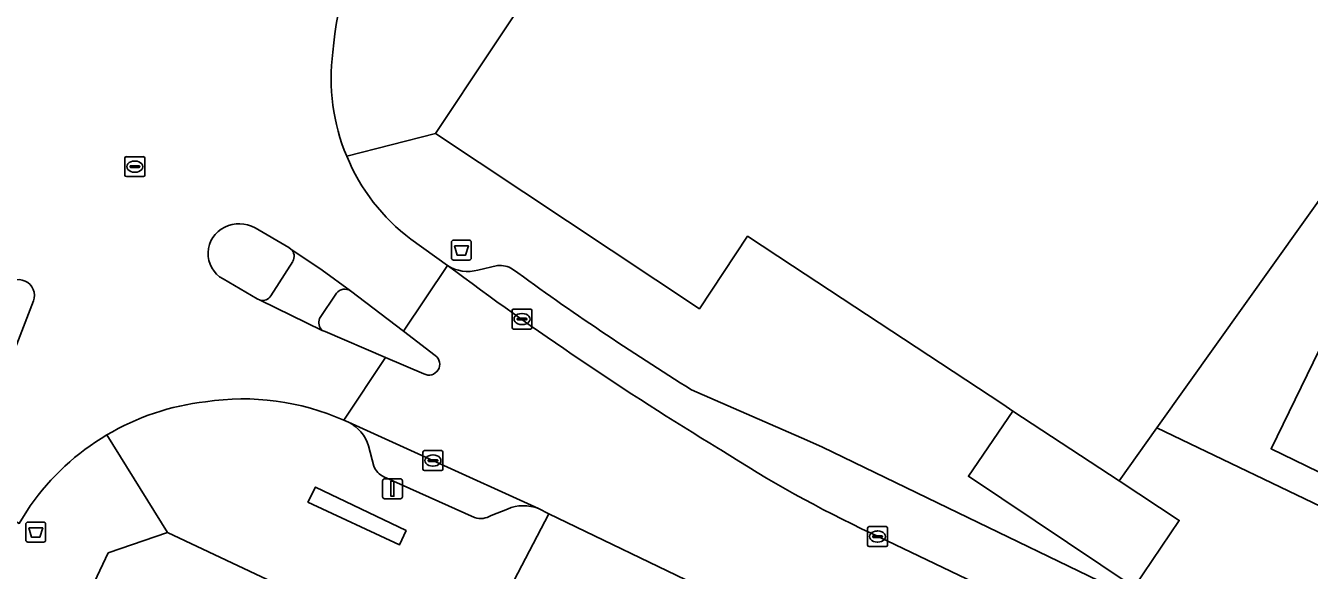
# Model space of a CAD drawing. Extents: x 159817 to 160765, y 380688 to 381638.
# Drawn here: x 160220.9 to 160285.3, y 381540.1 to 381567.5 of the extents above; entities that cross this region are included whole.
import ezdxf

# ---------------------------------------------------------------- set-up
doc = ezdxf.new("R2010")
doc.units = 0
for name, color, linetype in [('IMGEO_Afvalbak', 7, 'Continuous'), ('IMGEO_Groenvoorziening', 7, 'Continuous'), ('IMGEO_Haag', 7, 'Continuous'), ('IMGEO_Kolk', 7, 'Continuous'), ('IMGEO_Lichtmast', 7, 'Continuous'), ('IMGEO_Pand', 7, 'Continuous'), ('IMGEO_Parkeervlak_open', 7, 'Continuous'), ('IMGEO_Rijbaan_lokaal_gesloten', 7, 'Continuous'), ('IMGEO_Rijbaan_lokaal_open', 7, 'Continuous'), ('IMGEO_Rioolput', 7, 'Continuous'), ('IMGEO_Verkeerseiland_open', 7, 'Continuous'), ('IMGEO_Voetpad_gesloten', 7, 'Continuous'), ('IMGEO_Voetpad_open', 7, 'Continuous')]:
    doc.layers.add(name, color=color, linetype=linetype)

msp = doc.modelspace()

# ---------------------------------------------------------------- linework, layer by layer
at = {"layer": 'IMGEO_Afvalbak'}
for p, q in [((160242.277, 381555.816), (160242.277, 381556.616)), ((160242.277, 381556.616), (160242.277, 381555.816)), ((160242.377, 381556.716), (160243.167, 381556.716)), ((160243.167, 381556.716), (160242.377, 381556.716)), ((160243.267, 381556.616), (160243.267, 381555.816)), ((160243.267, 381555.816), (160243.267, 381556.616)), ((160243.167, 381555.716), (160242.377, 381555.716)), ((160242.377, 381555.716), (160243.167, 381555.716)), ((160220.933, 381541.667), (160220.933, 381542.467)), ((160220.933, 381542.467), (160220.933, 381541.667)), ((160221.033, 381542.567), (160221.823, 381542.567)), ((160221.823, 381542.567), (160221.033, 381542.567)), ((160221.923, 381542.467), (160221.923, 381541.667)), ((160221.923, 381541.667), (160221.923, 381542.467)), ((160221.823, 381541.567), (160221.033, 381541.567)), ((160221.033, 381541.567), (160221.823, 381541.567))]:
    msp.add_line(p, q, dxfattribs=at)
for points in [[(160242.42, 381556.43), (160243.124, 381556.43), (160242.975, 381555.96), (160242.569, 381555.96), (160242.42, 381556.43)], [(160221.076, 381542.281), (160221.78, 381542.281), (160221.631, 381541.811), (160221.225, 381541.811), (160221.076, 381542.281)]]:
    msp.add_lwpolyline(points, dxfattribs=at)
for centre, start, end in [((160242.377, 381556.616), 90, 180), ((160242.377, 381556.616), 90, 180), ((160243.167, 381556.616), 0, 90), ((160243.167, 381556.616), 360, 90), ((160242.377, 381555.816), 180, 270), ((160242.377, 381555.816), 180, 270), ((160243.167, 381555.816), 270, 0), ((160243.167, 381555.816), 270, 0), ((160221.033, 381542.467), 90, 180), ((160221.033, 381542.467), 90, 180), ((160221.823, 381542.467), 0, 90), ((160221.823, 381542.467), 360, 90), ((160221.033, 381541.667), 180, 270), ((160221.033, 381541.667), 180, 270), ((160221.823, 381541.667), 270, 0), ((160221.823, 381541.667), 270, 0)]:
    msp.add_arc(centre, 0.1, start, end, dxfattribs=at)
at = {"layer": 'IMGEO_Groenvoorziening'}
msp.add_lwpolyline([(160235.451, 381544.328), (160235.075, 381543.574), (160239.667, 381541.428), (160240.003, 381542.145)], close=True, dxfattribs=at)
at = {"layer": 'IMGEO_Haag'}
msp.add_lwpolyline([(160240.003, 381542.145), (160235.451, 381544.328), (160235.075, 381543.574), (160239.667, 381541.428)], close=True, dxfattribs=at)
at = {"layer": 'IMGEO_Kolk'}
for p, q in [((160245.313, 381552.33), (160245.313, 381553.182)), ((160245.388, 381553.256), (160246.24, 381553.256)), ((160245.572, 381552.75), (160245.572, 381552.762)), ((160246.01, 381552.713), (160245.612, 381552.713)), ((160245.615, 381552.799), (160246.013, 381552.799)), ((160245.801, 381553.036), (160245.826, 381553.036)), ((160246.056, 381552.762), (160246.056, 381552.75)), ((160246.314, 381553.182), (160246.314, 381552.33)), ((160246.24, 381552.256), (160245.388, 381552.256)), ((160245.824, 381552.476), (160245.799, 381552.476)), ((160240.847, 381545.233), (160240.847, 381546.085)), ((160240.922, 381546.159), (160241.774, 381546.159)), ((160241.106, 381545.653), (160241.106, 381545.665)), ((160241.544, 381545.616), (160241.146, 381545.616)), ((160241.149, 381545.702), (160241.547, 381545.702)), ((160241.335, 381545.939), (160241.36, 381545.939)), ((160241.59, 381545.665), (160241.59, 381545.653)), ((160241.848, 381546.085), (160241.848, 381545.233)), ((160241.774, 381545.159), (160240.922, 381545.159)), ((160241.358, 381545.379), (160241.333, 381545.379)), ((160263.141, 381541.418), (160263.141, 381542.27)), ((160263.216, 381542.344), (160264.068, 381542.344)), ((160263.4, 381541.838), (160263.4, 381541.85)), ((160263.838, 381541.801), (160263.44, 381541.801)), ((160263.443, 381541.887), (160263.841, 381541.887)), ((160263.629, 381542.124), (160263.654, 381542.124)), ((160263.884, 381541.85), (160263.884, 381541.838)), ((160264.142, 381542.27), (160264.142, 381541.418)), ((160264.068, 381541.344), (160263.216, 381541.344)), ((160263.652, 381541.564), (160263.627, 381541.564))]:
    msp.add_line(p, q, dxfattribs=at)
for points in [[(160245.313, 381552.33), (160245.313, 381553.182)], [(160245.388, 381553.256), (160246.24, 381553.256)], [(160246.314, 381553.182), (160246.314, 381552.33)], [(160246.24, 381552.256), (160245.388, 381552.256)], [(160240.847, 381545.233), (160240.847, 381546.085)], [(160240.922, 381546.159), (160241.774, 381546.159)], [(160241.848, 381546.085), (160241.848, 381545.233)], [(160241.774, 381545.159), (160240.922, 381545.159)], [(160263.141, 381541.418), (160263.141, 381542.27)], [(160263.216, 381542.344), (160264.068, 381542.344)], [(160264.142, 381542.27), (160264.142, 381541.418)], [(160264.068, 381541.344), (160263.216, 381541.344)]]:
    msp.add_lwpolyline(points, dxfattribs=at)
for centre, radius, start, end in [((160245.39, 381553.18), 0.0765, 91.55205, 178.44795), ((160245.39, 381553.18), 0.0765, 91.55205, 178.44795), ((160245.612, 381552.759), 0.0403, 85.87752, 175.75265), ((160245.609, 381552.749), 0.0366, 178.93798, 274.71019), ((160246.013, 381552.756), 0.043, 264.86636, 352.45326), ((160246.017, 381552.761), 0.0386, 1.73085, 96.63898), ((160246.238, 381553.18), 0.0765, 1.55205, 88.44795), ((160246.238, 381553.18), 0.0765, 1.55205, 88.44795), ((160245.39, 381552.332), 0.0765, 181.55205, 268.44795), ((160245.39, 381552.332), 0.0765, 181.55205, 268.44795), ((160246.238, 381552.332), 0.0765, 271.55205, 358.44795), ((160246.238, 381552.332), 0.0765, 271.55205, 358.44795), ((160240.924, 381546.083), 0.0765, 91.55205, 178.44795), ((160240.924, 381546.083), 0.0765, 91.55205, 178.44795), ((160241.146, 381545.662), 0.0403, 85.87752, 175.75265), ((160241.143, 381545.652), 0.0366, 178.93798, 274.71019), ((160241.547, 381545.659), 0.043, 264.86636, 352.45326), ((160241.551, 381545.664), 0.0386, 1.73085, 96.63898), ((160241.772, 381546.083), 0.0765, 1.55205, 88.44795), ((160241.772, 381546.083), 0.0765, 1.55205, 88.44795), ((160240.924, 381545.235), 0.0765, 181.55205, 268.44795), ((160240.924, 381545.235), 0.0765, 181.55205, 268.44795), ((160241.772, 381545.235), 0.0765, 271.55205, 358.44795), ((160241.772, 381545.235), 0.0765, 271.55205, 358.44795), ((160263.218, 381542.268), 0.0765, 91.55205, 178.44795), ((160263.218, 381542.268), 0.0765, 91.55205, 178.44795), ((160263.44, 381541.847), 0.0403, 85.87752, 175.75265), ((160263.437, 381541.837), 0.0366, 178.93798, 274.71019), ((160263.841, 381541.844), 0.043, 264.86636, 352.45326), ((160263.845, 381541.849), 0.0386, 1.73085, 96.63898), ((160264.066, 381542.268), 0.0765, 1.55205, 88.44795), ((160264.066, 381542.268), 0.0765, 1.55205, 88.44795), ((160263.218, 381541.42), 0.0765, 181.55205, 268.44795), ((160263.218, 381541.42), 0.0765, 181.55205, 268.44795), ((160264.066, 381541.42), 0.0765, 271.55205, 358.44795), ((160264.066, 381541.42), 0.0765, 271.55205, 358.44795)]:
    msp.add_arc(centre, radius, start, end, dxfattribs=at)
for centre, major_axis, ratio, start_param, end_param in [((160245.8, 381552.756), (-0.387, 0.002), 0.722429, 4.712389, 7.853982), ((160245.825, 381552.756), (-0.39, 0.002), 0.717154, 1.570796, 4.712389), ((160241.334, 381545.659), (-0.387, 0.002), 0.722429, 4.712389, 7.853982), ((160241.359, 381545.659), (-0.39, 0.002), 0.717154, 1.570796, 4.712389), ((160263.628, 381541.844), (-0.387, 0.002), 0.722429, 4.712389, 7.853982), ((160263.653, 381541.844), (-0.39, 0.002), 0.717154, 1.570796, 4.712389)]:
    msp.add_ellipse(centre, major_axis=major_axis, ratio=ratio, start_param=start_param, end_param=end_param, dxfattribs=at)
at = {"layer": 'IMGEO_Lichtmast'}
for p, q in [((160238.824, 381543.841), (160238.824, 381544.641)), ((160238.824, 381544.641), (160238.824, 381543.841)), ((160238.924, 381544.741), (160239.714, 381544.741)), ((160239.714, 381544.741), (160238.924, 381544.741)), ((160239.814, 381544.641), (160239.814, 381543.841)), ((160239.814, 381543.841), (160239.814, 381544.641)), ((160239.714, 381543.741), (160238.924, 381543.741)), ((160238.924, 381543.741), (160239.714, 381543.741))]:
    msp.add_line(p, q, dxfattribs=at)
msp.add_lwpolyline([(160239.244, 381544.616), (160239.394, 381544.616), (160239.394, 381543.866), (160239.244, 381543.866), (160239.244, 381544.616)], dxfattribs=at)
for centre, start, end in [((160238.924, 381544.641), 90, 180), ((160238.924, 381544.641), 90, 180), ((160239.714, 381544.641), 0, 90), ((160239.714, 381544.641), 360, 90), ((160238.924, 381543.841), 180, 270), ((160238.924, 381543.841), 180, 270), ((160239.714, 381543.841), 270, 0), ((160239.714, 381543.841), 270, 0)]:
    msp.add_arc(centre, 0.1, start, end, dxfattribs=at)
at = {"layer": 'IMGEO_Pand'}
msp.add_lwpolyline([(160246.992, 381570.385), (160241.47, 381562.064), (160254.709, 381553.278), (160257.122, 381556.914), (160259.37, 381555.432), (160269.921, 381548.48), (160270.432, 381548.143), (160275.755, 381544.635), (160277.654, 381547.301), (160296.723, 381574.075)], dxfattribs=at)
msp.add_lwpolyline([(160238.624, 381525.641), (160238.667, 381525.732), (160243.028, 381534.97), (160228.035, 381542.049), (160225.062, 381541.02), (160221.618, 381533.725)], close=True, dxfattribs=at)
at = {"layer": 'IMGEO_Parkeervlak_open'}
for points in [[(160295.333, 381565.687), (160293.317, 381566.669), (160283.375, 381546.248), (160286.927, 381544.531)], [(160244.592, 381555.448), (160243.604, 381555.215)], [(160260.099, 381546.679), (160254.321, 381549.203)], [(160246.642, 381543.247), (160241.344, 381545.66), (160237.112, 381547.579)], [(160238.119, 381546.397), (160238.38, 381545.383)], [(160255.662, 381546.27), (160255.776, 381546.199)], [(160263.322, 381542.008), (160275.289, 381536.28), (160276.51, 381538.779), (160275.746, 381539.144), (160267.172, 381543.293), (160260.887, 381546.335), (160260.099, 381546.679)], [(160238.89, 381544.845), (160243.435, 381542.798)], [(160244.261, 381542.902), (160245.081, 381543.223)]]:
    msp.add_lwpolyline(points, dxfattribs=at)
for centre, radius, start, end in [((160243.098, 381556.995), 1.851, 236.60753, 285.87192), ((160343.282, 381690.554), 168.805, 233.16406, 238.73076), ((160244.688, 381554.221), 1.23, 58.19079, 94.498), ((160331.858, 381673.764), 146.722, 233.8647, 238.09835), ((160236.268, 381545.84), 1.933, 16.75098, 64.10742), ((160290.982, 381600.699), 64.882, 237.13843, 244.76654), ((160239.279, 381545.725), 0.962, 200.80655, 246.13257), ((160245.89, 381541.399), 1.995, 67.85175, 113.90993), ((160243.736, 381543.742), 0.991, 252.33933, 302.01314)]:
    msp.add_arc(centre, radius, start, end, dxfattribs=at)
at = {"layer": 'IMGEO_Rijbaan_lokaal_gesloten'}
for points in [[(160232.425, 381557.34), (160234.12, 381556.342), (160234.224, 381556.271), (160235.787, 381555.209), (160237.215, 381554.167), (160239.865, 381552.15), (160242.079, 381555.45), (160240.245, 381556.759)], [(160236.877, 381547.686), (160238.969, 381550.831), (160235.939, 381552.13), (160235.796, 381552.19), (160232.685, 381553.702), (160232.529, 381553.774), (160230.82, 381554.769)], [(160221.318, 381553.665), (160220.235, 381550.849)], [(160218.74, 381547.654), (160216.88, 381544.674), (160219.567, 381543.105), (160220.6, 381542.502), (160221.158, 381543.391)]]:
    msp.add_lwpolyline(points, dxfattribs=at)
for centre, radius, start, end in [((160256.579, 381564.44), 20.318, 154.22751, 175.17108), ((160246.346, 381564.814), 10.102, 172.40005, 202.62969), ((160246.346, 381564.807), 10.099, 202.59338, 232.83421), ((160231.538, 381556.047), 1.466, 115.58587, 240.6692), ((160231.637, 381555.899), 1.642, 61.33051, 116.48347), ((160220.572, 381553.94), 0.794, 339.77769, 151.39425), ((160231.369, 381536.195), 12.496, 96.53542, 120.68109), ((160231.825, 381536.243), 12.508, 66.177, 98.63372), ((160231.345, 381536.236), 12.449, 120.67994, 144.91606)]:
    msp.add_arc(centre, radius, start, end, dxfattribs=at)
at = {"layer": 'IMGEO_Rijbaan_lokaal_open'}
for points in [[(160242.079, 381555.45), (160239.865, 381552.15), (160241.459, 381550.936)], [(160240.887, 381550.009), (160238.969, 381550.831), (160236.877, 381547.686), (160237.112, 381547.579), (160241.344, 381545.66), (160246.642, 381543.247), (160247.164, 381542.983), (160254.923, 381539.242), (160258.886, 381537.325), (160259.046, 381537.25), (160262.208, 381535.767), (160280.654, 381526.809), (160297.771, 381518.588), (160305.928, 381514.619), (160308.671, 381520.176), (160299.919, 381524.408), (160292.148, 381528.177), (160291.263, 381528.602), (160289.833, 381529.291), (160280.849, 381533.572), (160280.318, 381533.873), (160277.097, 381535.415)], [(160255.776, 381546.199), (160255.662, 381546.27)], [(160277.097, 381535.415), (160275.289, 381536.28), (160263.322, 381542.008)]]:
    msp.add_lwpolyline(points, dxfattribs=at)
msp.add_lwpolyline([(160254.923, 381539.242), (160247.164, 381542.983), (160243.471, 381535.909), (160243.028, 381534.97), (160238.667, 381525.732), (160242.868, 381523.623), (160246.776, 381531.973), (160248.203, 381531.286), (160250.435, 381530.211)], close=True, dxfattribs=at)
for centre, radius, start, end in [((160343.282, 381690.554), 168.805, 233.16406, 238.73076), ((160241.142, 381550.492), 0.546, 242.20174, 54.44542), ((160290.982, 381600.699), 64.882, 237.13843, 244.76654)]:
    msp.add_arc(centre, radius, start, end, dxfattribs=at)
at = {"layer": 'IMGEO_Rioolput'}
for p, q in [((160225.899, 381559.978), (160225.899, 381560.83)), ((160225.974, 381560.904), (160226.826, 381560.904)), ((160226.158, 381560.398), (160226.158, 381560.41)), ((160226.201, 381560.447), (160226.599, 381560.447)), ((160226.387, 381560.684), (160226.412, 381560.684)), ((160226.642, 381560.41), (160226.642, 381560.398)), ((160226.9, 381560.83), (160226.9, 381559.978)), ((160226.826, 381559.904), (160225.974, 381559.904)), ((160226.596, 381560.361), (160226.198, 381560.361)), ((160226.41, 381560.124), (160226.385, 381560.124))]:
    msp.add_line(p, q, dxfattribs=at)
for points in [[(160225.899, 381559.978), (160225.899, 381560.83)], [(160225.974, 381560.904), (160226.826, 381560.904)], [(160226.9, 381560.83), (160226.9, 381559.978)], [(160226.826, 381559.904), (160225.974, 381559.904)]]:
    msp.add_lwpolyline(points, dxfattribs=at)
for centre, radius, start, end in [((160225.976, 381560.828), 0.0765, 91.55205, 178.44795), ((160225.976, 381560.828), 0.0765, 91.55205, 178.44795), ((160226.198, 381560.407), 0.0403, 85.87752, 175.75265), ((160226.195, 381560.397), 0.0366, 178.93798, 274.71019), ((160226.599, 381560.404), 0.043, 264.86636, 352.45326), ((160226.603, 381560.409), 0.0386, 1.73085, 96.63898), ((160226.824, 381560.828), 0.0765, 1.55205, 88.44795), ((160226.824, 381560.828), 0.0765, 1.55205, 88.44795), ((160225.976, 381559.98), 0.0765, 181.55205, 268.44795), ((160225.976, 381559.98), 0.0765, 181.55205, 268.44795), ((160226.824, 381559.98), 0.0765, 271.55205, 358.44795), ((160226.824, 381559.98), 0.0765, 271.55205, 358.44795)]:
    msp.add_arc(centre, radius, start, end, dxfattribs=at)
for centre, major_axis, ratio, start_param, end_param in [((160226.386, 381560.404), (-0.387, 0.002), 0.722429, 4.712389, 7.853982), ((160226.411, 381560.404), (-0.39, 0.002), 0.717154, 1.570796, 4.712389)]:
    msp.add_ellipse(centre, major_axis=major_axis, ratio=ratio, start_param=start_param, end_param=end_param, dxfattribs=at)
at = {"layer": 'IMGEO_Verkeerseiland_open'}
for points in [[(160234.224, 381556.271), (160234.12, 381556.342), (160232.425, 381557.34)], [(160233.219, 381553.928), (160234.314, 381555.653)], [(160230.82, 381554.769), (160232.529, 381553.774), (160232.685, 381553.702)], [(160236.506, 381554.055), (160235.663, 381552.78)], [(160241.459, 381550.936), (160239.865, 381552.15), (160237.215, 381554.167)], [(160220.235, 381550.849), (160221.318, 381553.665)], [(160235.796, 381552.19), (160235.939, 381552.13), (160238.969, 381550.831), (160240.887, 381550.009)]]:
    msp.add_lwpolyline(points, dxfattribs=at)
for centre, radius, start, end in [((160231.538, 381556.047), 1.466, 115.58587, 240.6692), ((160231.637, 381555.899), 1.642, 61.33051, 116.48347), ((160233.903, 381555.909), 0.484, 328.13251, 48.43909), ((160220.572, 381553.94), 0.794, 339.77769, 151.39425), ((160236.92, 381553.732), 0.525, 55.85982, 142.09373), ((160232.803, 381554.166), 0.479, 255.69581, 330.18239), ((160236.153, 381552.581), 0.529, 157.87363, 227.53335), ((160241.142, 381550.492), 0.546, 242.20174, 54.44542)]:
    msp.add_arc(centre, radius, start, end, dxfattribs=at)
at = {"layer": 'IMGEO_Voetpad_gesloten'}
msp.add_lwpolyline([(160270.432, 381548.143), (160268.201, 381544.872), (160276.508, 381539.306), (160278.775, 381542.651), (160275.755, 381544.635)], close=True, dxfattribs=at)
at = {"layer": 'IMGEO_Voetpad_open'}
for points in [[(160322.082, 381589.323), (160315.422, 381593.607), (160311.835, 381589.861), (160306.244, 381587.443), (160296.723, 381574.075), (160277.654, 381547.301), (160287.125, 381542.749), (160287.403, 381543.245)], [(160237.022, 381560.927), (160241.47, 381562.064), (160246.992, 381570.385), (160247.789, 381569.856), (160249.935, 381573.09), (160249.093, 381573.648), (160251.782, 381577.699), (160251.301, 381578.018), (160259.068, 381589.723)], [(160286.927, 381544.531), (160283.375, 381546.248), (160293.317, 381566.669), (160295.333, 381565.687)], [(160359.232, 381507.509), (160358.676, 381507.783), (160346.09, 381513.962), (160332.69, 381520.571), (160327.383, 381523.136), (160323.844, 381524.858), (160319.643, 381526.897), (160316.129, 381528.616), (160310.78, 381531.204), (160297.344, 381537.77), (160292.539, 381540.113), (160287.125, 381542.749), (160277.654, 381547.301), (160275.755, 381544.635), (160278.775, 381542.651), (160276.508, 381539.306), (160268.201, 381544.872), (160270.432, 381548.143), (160269.921, 381548.48), (160259.37, 381555.432), (160257.122, 381556.914), (160254.709, 381553.278), (160241.47, 381562.064), (160237.022, 381560.927)], [(160240.245, 381556.759), (160242.079, 381555.45)], [(160237.215, 381554.167), (160235.787, 381555.209), (160234.224, 381556.271)], [(160234.314, 381555.653), (160233.219, 381553.928)], [(160243.604, 381555.215), (160244.592, 381555.448)], [(160235.663, 381552.78), (160236.506, 381554.055)], [(160232.685, 381553.702), (160235.796, 381552.19)], [(160254.321, 381549.203), (160260.099, 381546.679), (160260.887, 381546.335), (160267.172, 381543.293), (160275.746, 381539.144), (160276.51, 381538.779), (160276.849, 381539.474), (160278.626, 381538.598), (160278.302, 381537.923), (160282.096, 381536.111), (160288.531, 381533.032), (160288.861, 381532.887)], [(160237.112, 381547.579), (160236.877, 381547.686)], [(160211.878, 381513.097), (160214.836, 381519.361), (160218.21, 381526.508), (160221.618, 381533.725), (160225.062, 381541.02), (160228.035, 381542.049), (160224.993, 381546.942)], [(160224.993, 381546.942), (160228.035, 381542.049), (160243.028, 381534.97), (160243.471, 381535.909), (160247.164, 381542.983)], [(160238.38, 381545.383), (160238.119, 381546.397)], [(160243.435, 381542.798), (160238.89, 381544.845)], [(160221.158, 381543.391), (160220.6, 381542.502)], [(160245.081, 381543.223), (160244.261, 381542.902)], [(160247.164, 381542.983), (160246.642, 381543.247)]]:
    msp.add_lwpolyline(points, dxfattribs=at)
msp.add_lwpolyline([(160235.075, 381543.574), (160235.451, 381544.328), (160240.003, 381542.145), (160239.667, 381541.428)], close=True, dxfattribs=at)
for centre, radius, start, end in [((160256.579, 381564.44), 20.318, 154.22751, 175.17108), ((160246.346, 381564.814), 10.102, 172.40005, 202.62969), ((160246.346, 381564.807), 10.099, 202.59338, 232.83421), ((160233.903, 381555.909), 0.484, 328.13251, 48.43909), ((160243.098, 381556.995), 1.851, 236.60753, 285.87192), ((160244.688, 381554.221), 1.23, 58.19079, 94.498), ((160331.858, 381673.764), 146.722, 233.8647, 238.09835), ((160236.92, 381553.732), 0.525, 55.85982, 142.09373), ((160232.803, 381554.166), 0.479, 255.69581, 330.18239), ((160236.153, 381552.581), 0.529, 157.87363, 227.53335), ((160231.369, 381536.195), 12.496, 96.53542, 120.68109), ((160231.825, 381536.243), 12.508, 66.177, 98.63372), ((160236.268, 381545.84), 1.933, 16.75098, 64.10742), ((160231.345, 381536.236), 12.449, 120.67994, 144.91606), ((160239.279, 381545.725), 0.962, 200.80655, 246.13257), ((160245.89, 381541.399), 1.995, 67.85175, 113.90993), ((160243.736, 381543.742), 0.991, 252.33933, 302.01314)]:
    msp.add_arc(centre, radius, start, end, dxfattribs=at)

doc.saveas('drawing.dxf')
